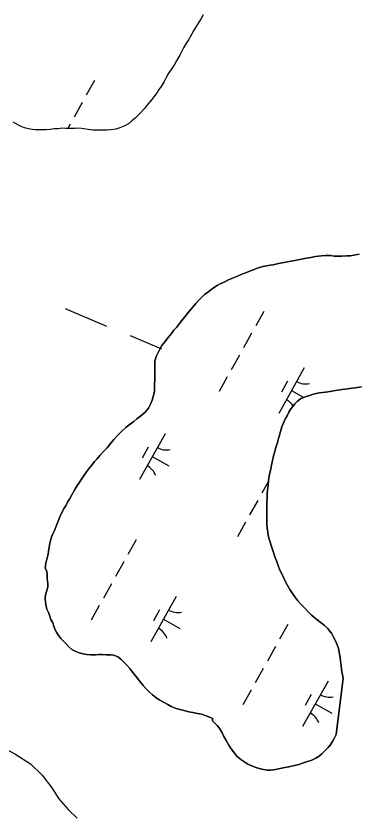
# Model space of a CAD drawing. Extents: x 3923531 to 3943530, y 207391 to 229799.
# Drawn here: x 3934088 to 3934414, y 212095 to 212861 of the extents above; entities that cross this region are included whole.
import ezdxf

# ---------------------------------------------------------------- set-up
doc = ezdxf.new("R2010")
doc.units = 0
for name, color, linetype in [('V-LEVE-TOET', 7, 'Continuous'), ('V-TOPO-SHOR', 7, 'Continuous'), ('V-WETL-SWMP', 7, 'Continuous')]:
    doc.layers.add(name, color=color, linetype=linetype)

msp = doc.modelspace()

# ---------------------------------------------------------------- linework, layer by layer
at = {"layer": 'V-LEVE-TOET'}
for p, q in [((3934175.2, 212563.65), (3934135.68, 212580.63)), ((3934227.9, 212541.99), (3934197.92, 212554.69))]:
    msp.add_line(p, q, dxfattribs=at)
at = {"layer": 'V-TOPO-SHOR'}
for points in [[(3934267.52, 212862.35), (3934265.5, 212858.73), (3934263.47, 212855.27), (3934260.27, 212850.18), (3934258.42, 212847.06), (3934256.39, 212843.44), (3934253.36, 212838.5), (3934251.67, 212835.38), (3934248.8, 212830.61), (3934247.11, 212827.49), (3934245.42, 212824.19), (3934242.22, 212818.76), (3934240.02, 212814.82), (3934237.5, 212811.04), (3934234.13, 212805.78), (3934232.1, 212802.16), (3934230.08, 212798.54), (3934227.21, 212793.77), (3934225.19, 212790.65), (3934223.34, 212787.86), (3934220.31, 212783.75), (3934218.3, 212781.29), (3934216.45, 212778.83), (3934213.43, 212775.06), (3934211.42, 212772.59), (3934206.73, 212767.35), (3934202.55, 212763.26), (3934199.37, 212760.65), (3934196.03, 212758.03), (3934192.53, 212755.92), (3934187.71, 212753.99), (3934184.06, 212752.87), (3934179.09, 212752.1), (3934175.61, 212751.8), (3934170.31, 212751.7), (3934165.84, 212751.75), (3934162.03, 212751.95), (3934157.57, 212752.33), (3934153.44, 212753.21), (3934149.14, 212753.58), (3934145, 212753.46), (3934141.03, 212753.51), (3934136.23, 212753.56), (3934132.76, 212753.6), (3934128.45, 212753.15), (3934124.81, 212753.03), (3934120.99, 212752.57), (3934117.19, 212752.28), (3934112.05, 212752.01), (3934106.92, 212752.06), (3934103.78, 212752.43), (3934100.48, 212753.13), (3934096.52, 212754.16), (3934093.22, 212755.36), (3934090.26, 212757.05), (3934085.65, 212759.41)], [(3934416.94, 212632.94), (3934413.29, 212632.49), (3934408.48, 212631.55), (3934404.83, 212631.25), (3934400.2, 212631.14), (3934396.89, 212631.18), (3934392.75, 212631.22), (3934389.28, 212631.59), (3934384.48, 212631.64), (3934380.67, 212631.52), (3934375.04, 212630.75), (3934370.56, 212629.81), (3934364.59, 212628.72), (3934359.94, 212627.78), (3934356.79, 212627.15), (3934353.81, 212626.68), (3934349.82, 212625.9), (3934343.19, 212624.65), (3934338.38, 212623.71), (3934334.56, 212622.92), (3934331.58, 212622.3), (3934324.78, 212621.04), (3934319.46, 212619.45), (3934315.31, 212617.84), (3934309.66, 212615.58), (3934305, 212613.82), (3934301.68, 212612.53), (3934298.69, 212611.4), (3934293.86, 212609.47), (3934291.04, 212608.18), (3934288.21, 212606.55), (3934283.88, 212604.45), (3934281.05, 212602.82), (3934278.38, 212601.36), (3934274.88, 212598.92), (3934271.54, 212596.31), (3934268.87, 212594.19), (3934265.69, 212591.08), (3934263.35, 212588.78), (3934260.5, 212585.84), (3934258.49, 212583.38), (3934254.97, 212579.28), (3934252.28, 212575.83), (3934250.1, 212573.04), (3934247.08, 212569.27), (3934244.73, 212566.48), (3934241.88, 212562.7), (3934239.53, 212560.08), (3934237.18, 212556.96), (3934234.16, 212553.02), (3934230.97, 212549.09), (3934228.11, 212545.31), (3934226.43, 212542.52), (3934224.4, 212538.9), (3934222.54, 212534.94), (3934221.33, 212530.49), (3934221.29, 212526.52), (3934221.24, 212522.88), (3934221.18, 212516.92), (3934221.13, 212512.12), (3934221.09, 212508.64), (3934220.88, 212504.84), (3934220.85, 212501.7), (3934220.14, 212497.4), (3934218.77, 212493.11), (3934217.07, 212489.16), (3934215.04, 212485.54), (3934212.02, 212481.6), (3934208.01, 212478), (3934204, 212475.07), (3934201.16, 212472.62), (3934196.82, 212469.35), (3934193.65, 212466.74), (3934189.47, 212462.98), (3934186.29, 212459.71), (3934182.1, 212455.45), (3934179.25, 212452), (3934175.56, 212447.24)], [(3934394.79, 212172.87), (3934401.37, 212226.43), (3934400.83, 212229.99), (3934400.06, 212234.72), (3934399.44, 212239.11), (3934398.91, 212242.93), (3934398.53, 212246.49), (3934397.99, 212249.72), (3934397.29, 212253.7), (3934396.41, 212257.11), (3934395.04, 212260.35), (3934393.67, 212263.59), (3934391.97, 212266.67), (3934390.26, 212269.75), (3934388.47, 212272.17), (3934386.51, 212274.51), (3934383.72, 212277.02), (3934380.52, 212279.54), (3934378.14, 212281.39), (3934374.7, 212284.08), (3934370.93, 212287.34), (3934367.98, 212290.19), (3934364.05, 212294.37), (3934361.44, 212297.3), (3934358.16, 212300.81), (3934355.23, 212304.65), (3934353.03, 212307.73), (3934350.34, 212311.65), (3934347.99, 212315.98), (3934346.12, 212319.73), (3934344.75, 212322.47), (3934342.97, 212326.13), (3934340.94, 212330.29), (3934339.17, 212334.7), (3934337.56, 212339.02), (3934336.12, 212342.93), (3934334.44, 212348.08), (3934333.24, 212351.89), (3934331.4, 212357.96), (3934330.2, 212361.94), (3934329.42, 212366.34), (3934328.73, 212370.56), (3934328.43, 212374.12), (3934328.32, 212378.84), (3934328.29, 212383.81), (3934328.34, 212387.95), (3934328.37, 212391.09), (3934328.5, 212395.15), (3934328.71, 212399.53), (3934328.76, 212403.75), (3934329.13, 212407.05), (3934329.59, 212411.44), (3934330.14, 212416.15), (3934330.68, 212420.36), (3934331.21, 212423.34), (3934332.24, 212426.88), (3934333.03, 212430.93), (3934333.99, 212435.39), (3934334.95, 212439.6), (3934335.81, 212443.06), (3934337.11, 212447.85), (3934338.57, 212452.63), (3934339.52, 212456.43), (3934340.54, 212459.4), (3934341.5, 212463.2), (3934342.95, 212467.56), (3934344.65, 212471.93), (3934346.27, 212475.55), (3934347.79, 212478.19), (3934349.64, 212481.64), (3934351.45, 212484.63), (3934353.34, 212487), (3934355.37, 212489.46), (3934357.89, 212492.13), (3934360.72, 212494.31), (3934365.26, 212496.22), (3934370.18, 212497.93), (3934374.17, 212499.05), (3934378.89, 212499.99), (3934384.7, 212500.83), (3934389.17, 212501.53), (3934392.24, 212502.08), (3934396.14, 212502.78), (3934400.61, 212503.39), (3934405.67, 212504), (3934410.14, 212504.53), (3934413.13, 212504.99), (3934419.18, 212505.84)], [(3934175.56, 212447.24), (3934172.88, 212444.46), (3934168.7, 212440.2), (3934165.68, 212436.59), (3934163.5, 212434.14), (3934160.81, 212430.69), (3934158.63, 212428.07), (3934155.78, 212424.46), (3934153.76, 212421.33), (3934151.06, 212417.23), (3934149.05, 212414.6), (3934146.52, 212410.65), (3934144.67, 212407.36), (3934141.8, 212402.43), (3934139.44, 212398.32), (3934137.75, 212395.36), (3934136.39, 212392.56), (3934134.54, 212389.43), (3934132, 212384.66), (3934130.48, 212381.2), (3934128.77, 212377.08), (3934127.42, 212373.96), (3934125.2, 212368.19), (3934123.51, 212364.9), (3934122.31, 212361.76), (3934121.11, 212357.31), (3934120.58, 212354.17), (3934119.87, 212350.21), (3934119.16, 212345.58), (3934117.95, 212340.79), (3934117.08, 212336.83), (3934116.36, 212332.04), (3934117.82, 212329.04), (3934118.11, 212325.4), (3934118.07, 212322.09), (3934118.85, 212317.11), (3934118.81, 212313.97), (3934117.6, 212309.68), (3934116.58, 212306.38), (3934116.37, 212302.91), (3934116.5, 212299.26), (3934117.12, 212295.78), (3934117.92, 212292.79), (3934119.7, 212288.96), (3934120.65, 212285.98), (3934121.78, 212282.99), (3934123.57, 212279.82), (3934124.69, 212276.5), (3934125.65, 212273.51), (3934127.43, 212270.18), (3934129.39, 212267.18), (3934131.34, 212264.67), (3934133.96, 212261.99), (3934136.25, 212259.49), (3934138.87, 212256.81), (3934141.82, 212254.13), (3934145.61, 212252.27), (3934148.9, 212250.91), (3934152.53, 212249.88), (3934156.17, 212249.34), (3934160.14, 212249.13), (3934164.44, 212248.92), (3934167.59, 212249.21), (3934170.73, 212249.18), (3934174.7, 212249.14), (3934178.84, 212249.09), (3934181.98, 212248.56), (3934185.77, 212247.19), (3934188.72, 212244.84), (3934192.33, 212241.33), (3934194.62, 212238.99), (3934197.4, 212235.81), (3934199.84, 212232.31), (3934202.94, 212228.46), (3934205.23, 212225.63), (3934207.19, 212223.12), (3934209.96, 212219.62), (3934212.58, 212216.77), (3934216.18, 212213.09), (3934218.97, 212210.74), (3934222.25, 212208.23), (3934225.54, 212206.04), (3934229.48, 212203.68), (3934233.6, 212201.32), (3934237.05, 212199.62), (3934241.83, 212197.42), (3934245.62, 212196.55), (3934250.41, 212195.34), (3934253.71, 212194.47), (3934257.68, 212193.6), (3934261.97, 212192.73), (3934265.93, 212192.02), (3934269.56, 212190.99), (3934273.85, 212189.12), (3934276.32, 212187.93), (3934276.46, 212185.78), (3934278.59, 212183.61), (3934280.88, 212181.26), (3934283.33, 212178.09), (3934285.77, 212174.26), (3934287.22, 212170.77)], [(3934287.22, 212170.77), (3934289.49, 212166.77), (3934291.93, 212162.44), (3934294.2, 212158.94), (3934297.47, 212154.77), (3934299.75, 212151.93), (3934303.53, 212148.74), (3934306.32, 212146.89), (3934310.26, 212144.2), (3934314.71, 212142.16), (3934319, 212140.79), (3934323.62, 212139.42), (3934328.74, 212138.53), (3934332.38, 212138.49), (3934336.86, 212139.27), (3934341.33, 212140.21), (3934345.65, 212140.99), (3934349.63, 212141.78), (3934354.94, 212143.04), (3934359.08, 212143.83), (3934363.57, 212145.43), (3934367.39, 212146.71), (3934371.38, 212148.16), (3934375.37, 212150.1), (3934378.54, 212152.05), (3934381.21, 212154.17), (3934384.89, 212157.94), (3934387.07, 212160.23), (3934389.08, 212162.53), (3934391.27, 212165.98), (3934392.96, 212168.78), (3934394.65, 212172.56), (3934394.79, 212172.87)], [(3934087.12, 212154.04), (3934102.16, 212144.55), (3934113.39, 212133.66), (3934122.57, 212121.62), (3934129.44, 212111.07)], [(3934129.44, 212111.07), (3934138.35, 212100.79), (3934146.99, 212092.54)]]:
    msp.add_lwpolyline(points, dxfattribs=at)
at = {"layer": 'V-WETL-SWMP'}
for p, q in [((3934163.49, 212799.33), (3934155.68, 212785.36)), ((3934151.78, 212778.38), (3934143.98, 212764.41)), ((3934140.08, 212757.43), (3934137.91, 212753.54)), ((3934325.64, 212578.16), (3934317.83, 212564.19)), ((3934313.93, 212557.21), (3934306.13, 212543.24)), ((3934302.23, 212536.26), (3934294.42, 212522.29)), ((3934364.19, 212524.07), (3934339.8, 212480.42)), ((3934290.52, 212515.3), (3934282.72, 212501.34)), ((3934348.18, 212511.24), (3934342.33, 212500.77)), ((3934351.99, 212502.24), (3934363.84, 212495.62)), ((3934230.99, 212460.76), (3934206.6, 212417.11)), ((3934214.98, 212447.93), (3934209.13, 212437.46)), ((3934218.79, 212438.93), (3934234.51, 212430.15)), ((3934330.04, 212415.36), (3934323.72, 212404.03)), ((3934319.82, 212397.05), (3934312.01, 212383.08)), ((3934308.11, 212376.09), (3934300.31, 212362.12)), ((3934203.24, 212359.08), (3934195.44, 212345.11)), ((3934191.54, 212338.12), (3934183.74, 212324.16)), ((3934179.83, 212317.17), (3934172.03, 212303.2)), ((3934241.79, 212304.98), (3934217.41, 212261.33)), ((3934168.13, 212296.22), (3934160.33, 212282.25)), ((3934225.79, 212292.16), (3934219.94, 212281.68)), ((3934229.6, 212283.16), (3934245.31, 212274.38)), ((3934348.46, 212277.95), (3934340.65, 212263.98)), ((3934336.75, 212257), (3934328.95, 212243.03)), ((3934325.05, 212236.05), (3934317.24, 212222.08)), ((3934387.01, 212223.86), (3934362.62, 212180.21)), ((3934313.34, 212215.1), (3934305.54, 212201.13)), ((3934371, 212211.04), (3934365.15, 212200.56)), ((3934374.81, 212202.03), (3934390.53, 212193.26))]:
    msp.add_line(p, q, dxfattribs=at)
for points in [[(3934267.52, 212862.35), (3934265.5, 212858.73), (3934263.47, 212855.27), (3934260.27, 212850.18), (3934258.42, 212847.05), (3934256.39, 212843.44), (3934253.36, 212838.5), (3934251.67, 212835.38), (3934248.8, 212830.61), (3934247.11, 212827.48), (3934245.42, 212824.19), (3934242.22, 212818.77), (3934240.02, 212814.82), (3934237.5, 212811.04), (3934234.13, 212805.78), (3934232.1, 212802.16), (3934230.08, 212798.54), (3934227.21, 212793.77), (3934225.19, 212790.65), (3934223.34, 212787.86), (3934220.31, 212783.75), (3934218.3, 212781.29), (3934216.45, 212778.83), (3934213.43, 212775.06), (3934211.42, 212772.6), (3934206.73, 212767.35), (3934202.54, 212763.26), (3934199.37, 212760.65), (3934196.03, 212758.03), (3934192.53, 212755.92), (3934187.71, 212753.99), (3934184.06, 212752.87), (3934179.08, 212752.1), (3934175.61, 212751.8), (3934170.31, 212751.7), (3934165.84, 212751.75), (3934162.04, 212751.95), (3934157.57, 212752.33), (3934153.44, 212753.21), (3934149.14, 212753.58), (3934145, 212753.46), (3934141.03, 212753.51), (3934136.23, 212753.56), (3934132.76, 212753.6), (3934128.45, 212753.15), (3934124.81, 212753.02), (3934121, 212752.57), (3934117.19, 212752.28), (3934112.05, 212752.01), (3934106.92, 212752.06), (3934103.78, 212752.43), (3934100.48, 212753.13), (3934096.52, 212754.16), (3934093.22, 212755.36), (3934090.26, 212757.05), (3934085.65, 212759.41)], [(3934119.87, 212350.2), (3934120.58, 212354.17), (3934121.11, 212357.31), (3934122.32, 212361.76), (3934123.51, 212364.9), (3934125.2, 212368.19), (3934127.42, 212373.96), (3934128.77, 212377.08), (3934130.48, 212381.2), (3934132, 212384.66), (3934134.54, 212389.43), (3934136.39, 212392.56), (3934137.75, 212395.36), (3934139.44, 212398.32), (3934141.8, 212402.43), (3934144.67, 212407.36), (3934146.52, 212410.65), (3934149.05, 212414.6), (3934151.06, 212417.23), (3934153.76, 212421.33), (3934155.78, 212424.46), (3934158.63, 212428.07), (3934160.81, 212430.69), (3934163.5, 212434.14), (3934165.68, 212436.59), (3934168.7, 212440.2), (3934172.88, 212444.46), (3934175.56, 212447.24), (3934179.25, 212452), (3934182.1, 212455.45), (3934186.29, 212459.71), (3934189.47, 212462.98), (3934193.65, 212466.74), (3934196.82, 212469.35), (3934201.16, 212472.62), (3934204, 212475.07), (3934208.01, 212478), (3934212.02, 212481.6), (3934215.04, 212485.54), (3934217.07, 212489.16), (3934218.77, 212493.11), (3934220.14, 212497.4), (3934220.85, 212501.7), (3934220.88, 212504.84), (3934221.09, 212508.65), (3934221.13, 212512.12), (3934221.18, 212516.92), (3934221.25, 212522.88), (3934221.29, 212526.52), (3934221.33, 212530.49), (3934222.54, 212534.95), (3934224.4, 212538.9), (3934226.43, 212542.52), (3934228.11, 212545.31), (3934230.97, 212549.09), (3934234.16, 212553.02), (3934237.18, 212556.96), (3934239.53, 212560.08), (3934241.88, 212562.7), (3934244.73, 212566.48), (3934247.08, 212569.27), (3934250.1, 212573.04), (3934252.28, 212575.83), (3934254.97, 212579.28), (3934258.49, 212583.38), (3934260.5, 212585.84), (3934263.35, 212588.78), (3934265.69, 212591.08), (3934268.87, 212594.19), (3934271.54, 212596.31), (3934274.88, 212598.92), (3934278.38, 212601.36), (3934281.05, 212602.82), (3934283.88, 212604.45), (3934288.21, 212606.55), (3934291.04, 212608.18), (3934293.87, 212609.47), (3934298.69, 212611.4), (3934301.68, 212612.53), (3934305, 212613.82), (3934309.66, 212615.58), (3934315.31, 212617.84), (3934319.46, 212619.45), (3934324.78, 212621.05), (3934331.58, 212622.3), (3934334.56, 212622.92), (3934338.38, 212623.71), (3934343.19, 212624.65), (3934349.82, 212625.9), (3934353.81, 212626.68), (3934356.79, 212627.15), (3934359.94, 212627.78), (3934364.59, 212628.72), (3934370.56, 212629.81), (3934375.04, 212630.75), (3934380.67, 212631.52), (3934384.48, 212631.64), (3934389.28, 212631.59), (3934392.75, 212631.22), (3934396.89, 212631.18), (3934400.2, 212631.14)], [(3934400.2, 212631.14), (3934404.83, 212631.25), (3934408.48, 212631.55), (3934413.29, 212632.49), (3934416.93, 212632.94)], [(3934419.18, 212505.84), (3934413.13, 212504.99), (3934410.14, 212504.53), (3934405.67, 212504), (3934400.61, 212503.39), (3934396.14, 212502.78), (3934392.24, 212502.08), (3934389.17, 212501.53), (3934384.7, 212500.84), (3934378.89, 212499.99), (3934374.17, 212499.05), (3934370.18, 212497.93), (3934365.26, 212496.22), (3934360.72, 212494.31), (3934357.89, 212492.13), (3934355.37, 212489.46), (3934353.34, 212487), (3934351.45, 212484.63), (3934349.64, 212481.64), (3934347.79, 212478.19), (3934346.27, 212475.55), (3934344.65, 212471.93), (3934342.95, 212467.56), (3934341.5, 212463.19), (3934340.54, 212459.4), (3934339.52, 212456.43), (3934338.57, 212452.63), (3934337.11, 212447.85), (3934335.81, 212443.06), (3934334.95, 212439.6), (3934333.99, 212435.39), (3934333.03, 212430.93), (3934332.24, 212426.88), (3934331.21, 212423.34), (3934330.68, 212420.36), (3934330.14, 212416.15), (3934329.59, 212411.44), (3934329.13, 212407.05), (3934328.76, 212403.75), (3934328.71, 212399.53), (3934328.5, 212395.15), (3934328.37, 212391.09), (3934328.34, 212387.95), (3934328.29, 212383.81), (3934328.32, 212378.84), (3934328.43, 212374.13), (3934328.73, 212370.56), (3934329.42, 212366.34), (3934330.2, 212361.94), (3934331.4, 212357.96), (3934333.24, 212351.89), (3934334.44, 212348.07), (3934336.12, 212342.93), (3934337.56, 212339.02), (3934339.17, 212334.7), (3934340.94, 212330.29), (3934342.97, 212326.13), (3934344.75, 212322.47), (3934346.12, 212319.73), (3934347.99, 212315.98), (3934350.34, 212311.65), (3934353.03, 212307.73), (3934355.23, 212304.65), (3934358.16, 212300.81), (3934361.44, 212297.3), (3934364.05, 212294.37), (3934367.98, 212290.19), (3934370.93, 212287.34), (3934374.7, 212284.07), (3934378.14, 212281.39), (3934380.52, 212279.54), (3934383.72, 212277.02), (3934386.51, 212274.51), (3934388.47, 212272.17), (3934390.26, 212269.75), (3934391.97, 212266.67), (3934393.67, 212263.59), (3934395.04, 212260.35), (3934396.41, 212257.11), (3934397.29, 212253.7), (3934397.99, 212249.72), (3934398.53, 212246.49), (3934398.91, 212242.93), (3934399.44, 212239.11), (3934400.06, 212234.72), (3934400.83, 212229.99), (3934401.37, 212226.43), (3934394.79, 212172.87), (3934394.66, 212172.56), (3934392.96, 212168.78), (3934391.27, 212165.98), (3934389.08, 212162.53), (3934387.07, 212160.23)], [(3934387.07, 212160.23), (3934384.89, 212157.94), (3934381.21, 212154.18), (3934378.54, 212152.05), (3934375.37, 212150.1), (3934371.38, 212148.16), (3934367.39, 212146.71), (3934363.57, 212145.43), (3934359.08, 212143.83), (3934354.94, 212143.04), (3934349.63, 212141.78), (3934345.65, 212140.99), (3934341.33, 212140.21), (3934336.85, 212139.27), (3934332.38, 212138.49), (3934328.74, 212138.53), (3934323.62, 212139.42), (3934319, 212140.79), (3934314.71, 212142.16), (3934310.26, 212144.2), (3934306.32, 212146.89), (3934303.53, 212148.74), (3934299.75, 212151.93), (3934297.47, 212154.77), (3934294.2, 212158.94), (3934291.93, 212162.44), (3934289.49, 212166.77), (3934287.22, 212170.77), (3934285.77, 212174.26), (3934283.33, 212178.09), (3934280.88, 212181.26), (3934278.59, 212183.61), (3934276.46, 212185.78), (3934276.32, 212187.93), (3934273.85, 212189.12), (3934269.56, 212190.99), (3934265.93, 212192.02), (3934261.97, 212192.73), (3934257.68, 212193.6), (3934253.71, 212194.47), (3934250.41, 212195.34), (3934245.63, 212196.55), (3934241.83, 212197.42), (3934237.05, 212199.62), (3934233.6, 212201.32), (3934229.48, 212203.68), (3934225.54, 212206.04), (3934222.25, 212208.23), (3934218.97, 212210.74), (3934216.18, 212213.09), (3934212.58, 212216.77), (3934209.96, 212219.62), (3934207.19, 212223.12), (3934205.23, 212225.63), (3934202.94, 212228.47), (3934199.84, 212232.31), (3934197.4, 212235.81), (3934194.62, 212238.99), (3934192.33, 212241.33), (3934188.72, 212244.84), (3934185.77, 212247.19), (3934181.98, 212248.56), (3934178.84, 212249.09), (3934174.7, 212249.14), (3934170.73, 212249.18), (3934167.59, 212249.21), (3934164.44, 212248.92), (3934160.14, 212249.13), (3934156.17, 212249.34), (3934152.53, 212249.88), (3934148.9, 212250.91), (3934145.61, 212252.27), (3934141.82, 212254.13), (3934138.87, 212256.81), (3934136.25, 212259.49), (3934133.96, 212262), (3934131.34, 212264.67), (3934129.39, 212267.18), (3934127.43, 212270.18), (3934125.65, 212273.51), (3934124.69, 212276.5), (3934123.57, 212279.82), (3934121.78, 212282.99), (3934120.66, 212285.98), (3934119.7, 212288.97), (3934117.92, 212292.79), (3934117.12, 212295.78), (3934116.5, 212299.26), (3934116.37, 212302.91), (3934116.58, 212306.38), (3934117.6, 212309.68), (3934118.81, 212313.97), (3934118.85, 212317.11), (3934118.07, 212322.09), (3934118.11, 212325.4), (3934117.82, 212329.04), (3934116.36, 212332.04), (3934117.08, 212336.83), (3934117.95, 212340.79), (3934119.16, 212345.58), (3934119.87, 212350.2)], [(3933968.7, 212184.45), (3933983.82, 212183.11), (3933998.88, 212175.96), (3934006.97, 212170.93), (3934020.62, 212168.16), (3934036.92, 212167.98), (3934058.15, 212166), (3934074.97, 212160.86), (3934087.12, 212154.03), (3934102.16, 212144.55), (3934113.39, 212133.66), (3934122.57, 212121.62), (3934129.44, 212111.07)], [(3934129.44, 212111.07), (3934138.35, 212100.78), (3934146.99, 212092.54)]]:
    msp.add_lwpolyline(points, dxfattribs=at)
for centre, start, end in [((3934365.67, 212526.24), 240.03808, 281.58174), ((3934338.73, 212478.01), 32.09656, 61.58174), ((3934232.47, 212462.93), 240.03808, 281.58174), ((3934205.53, 212414.7), 20.03808, 61.58174), ((3934243.28, 212307.16), 240.03808, 281.58174), ((3934216.34, 212258.93), 20.03808, 61.58174), ((3934388.49, 212226.03), 240.03808, 281.58174), ((3934361.55, 212177.81), 20.03808, 61.58174)]:
    msp.add_arc(centre, 17.62, start, end, dxfattribs=at)

doc.saveas('drawing.dxf')
